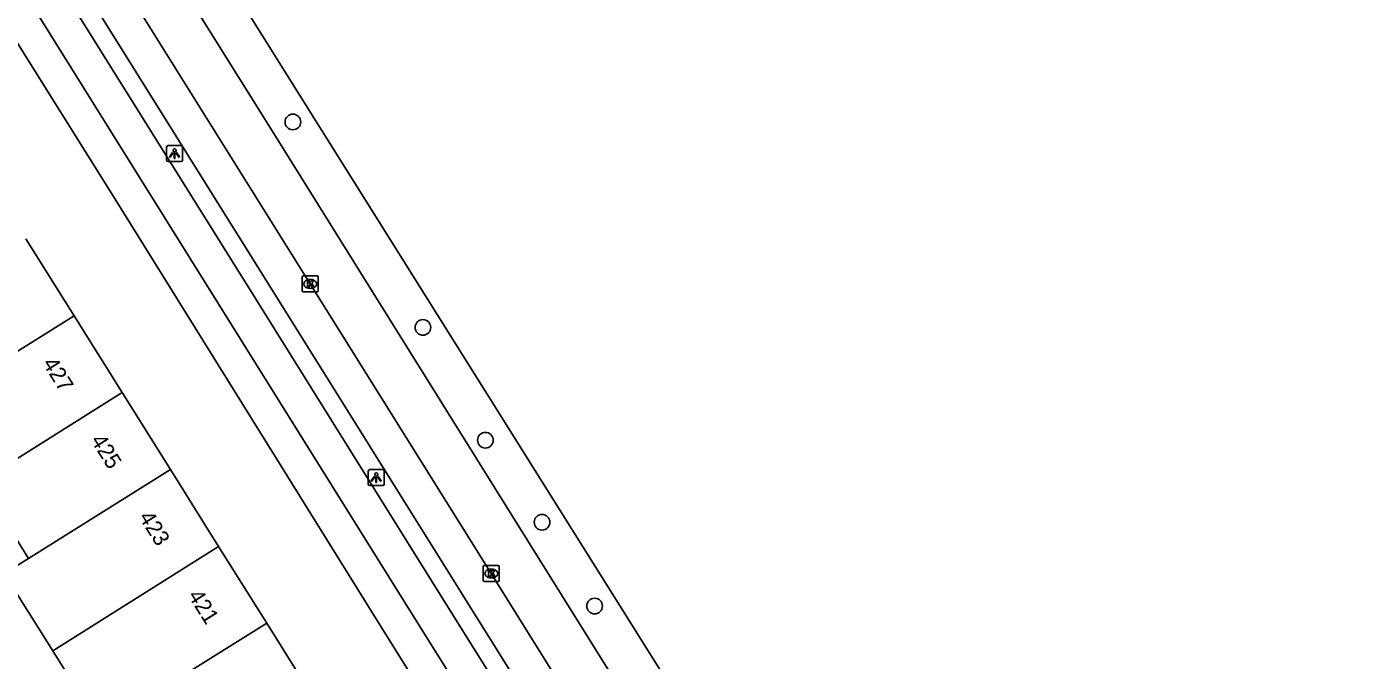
# Model space of a CAD drawing. Extents: x 159280 to 160375, y 384531 to 385872.
# Drawn here: x 160080.3 to 160163.7, y 385155.6 to 385195.1 of the extents above; entities that cross this region are included whole.
import ezdxf

# ---------------------------------------------------------------- set-up
doc = ezdxf.new("R2010")
doc.units = 0
for name, color, linetype in [('IMGEO_Boom', 7, 'Continuous'), ('IMGEO_Fietspad_gesloten', 7, 'Continuous'), ('IMGEO_Kolk', 7, 'Continuous'), ('IMGEO_Lichtpunt', 7, 'Continuous'), ('IMGEO_Pand', 7, 'Continuous'), ('IMGEO_Pand_nummerreeks', 7, 'Continuous'), ('IMGEO_Parkeervlak_open', 7, 'Continuous'), ('IMGEO_Rijbaan_regionaal_gesloten', 7, 'Continuous'), ('IMGEO_Voetpad_open', 7, 'Continuous')]:
    doc.layers.add(name, color=color, linetype=linetype)

msp = doc.modelspace()

# ---------------------------------------------------------------- linework, layer by layer
at = {"layer": 'IMGEO_Boom'}
for centre in [(160096.934, 385189.174), (160105.06, 385176.344), (160108.964, 385169.299), (160112.501, 385164.175), (160115.788, 385158.942)]:
    msp.add_circle(centre, 0.489, dxfattribs=at)
at = {"layer": 'IMGEO_Fietspad_gesloten'}
for points in [[(160018.776, 385294.779), (160026.937, 385281.707), (160032.057, 385274.063), (160032.718, 385273.076), (160047.18, 385250), (160053.398, 385240.079), (160092.249, 385177.885), (160104.667, 385158.002), (160141.825, 385098.651), (160153.077, 385080.642)], [(160044.766, 385257.828), (160049.663, 385250), (160055.018, 385241.44), (160094.593, 385178.157), (160106.475, 385159.114), (160143.495, 385099.967), (160154.882, 385081.787)]]:
    msp.add_lwpolyline(points, dxfattribs=at)
at = {"layer": 'IMGEO_Kolk'}
for p, q in [((160097.518, 385178.631), (160097.518, 385179.483)), ((160097.593, 385179.557), (160098.445, 385179.557)), ((160098.006, 385179.337), (160098.031, 385179.337)), ((160098.519, 385179.483), (160098.519, 385178.631)), ((160098.445, 385178.557), (160097.593, 385178.557)), ((160098.029, 385178.777), (160098.004, 385178.777)), ((160108.83, 385160.546), (160108.83, 385161.398)), ((160108.905, 385161.472), (160109.757, 385161.472)), ((160109.318, 385161.252), (160109.343, 385161.252)), ((160109.831, 385161.398), (160109.831, 385160.546)), ((160109.757, 385160.472), (160108.905, 385160.472)), ((160109.341, 385160.692), (160109.316, 385160.692))]:
    msp.add_line(p, q, dxfattribs=at)
for points in [[(160097.518, 385178.631), (160097.518, 385179.483)], [(160097.593, 385179.557), (160098.445, 385179.557)], [(160097.839, 385179.257), (160097.962, 385179.257), (160097.962, 385179.106), (160098.092, 385179.257), (160098.256, 385179.257), (160098.11, 385179.106), (160098.263, 385178.857), (160098.111, 385178.857), (160098.026, 385179.021), (160097.962, 385178.954), (160097.962, 385178.857), (160097.839, 385178.857), (160097.839, 385179.257)], [(160098.519, 385179.483), (160098.519, 385178.631)], [(160098.445, 385178.557), (160097.593, 385178.557)], [(160108.83, 385160.546), (160108.83, 385161.398)], [(160108.905, 385161.472), (160109.757, 385161.472)], [(160109.151, 385161.172), (160109.274, 385161.172), (160109.274, 385161.021), (160109.404, 385161.172), (160109.568, 385161.172), (160109.422, 385161.021), (160109.575, 385160.772), (160109.423, 385160.772), (160109.338, 385160.936), (160109.274, 385160.869), (160109.274, 385160.772), (160109.151, 385160.772), (160109.151, 385161.172)], [(160109.831, 385161.398), (160109.831, 385160.546)], [(160109.757, 385160.472), (160108.905, 385160.472)]]:
    msp.add_lwpolyline(points, dxfattribs=at)
for centre, start, end in [((160097.595, 385179.481), 91.55205, 178.44795), ((160097.595, 385179.481), 91.55205, 178.44795), ((160098.443, 385179.481), 1.55205, 88.44795), ((160098.443, 385179.481), 1.55205, 88.44795), ((160097.595, 385178.633), 181.55205, 268.44795), ((160097.595, 385178.633), 181.55205, 268.44795), ((160098.443, 385178.633), 271.55205, 358.44795), ((160098.443, 385178.633), 271.55205, 358.44795), ((160108.907, 385161.396), 91.55205, 178.44795), ((160108.907, 385161.396), 91.55205, 178.44795), ((160109.755, 385161.396), 1.55205, 88.44795), ((160109.755, 385161.396), 1.55205, 88.44795), ((160108.907, 385160.548), 181.55205, 268.44795), ((160108.907, 385160.548), 181.55205, 268.44795), ((160109.755, 385160.548), 271.55205, 358.44795), ((160109.755, 385160.548), 271.55205, 358.44795)]:
    msp.add_arc(centre, 0.0765, start, end, dxfattribs=at)
for centre, major_axis, ratio, start_param, end_param in [((160098.005, 385179.057), (-0.387, 0.002), 0.722429, 4.712389, 7.853982), ((160098.03, 385179.057), (-0.39, 0.002), 0.717154, 1.570796, 4.712389), ((160109.317, 385160.972), (-0.387, 0.002), 0.722429, 4.712389, 7.853982), ((160109.342, 385160.972), (-0.39, 0.002), 0.717154, 1.570796, 4.712389)]:
    msp.add_ellipse(centre, major_axis=major_axis, ratio=ratio, start_param=start_param, end_param=end_param, dxfattribs=at)
at = {"layer": 'IMGEO_Lichtpunt'}
for p, q in [((160089.045, 385187.603), (160089.045, 385186.796)), ((160089.045, 385187.603), (160089.045, 385186.796)), ((160089.947, 385187.698), (160089.139, 385187.698)), ((160089.947, 385187.698), (160089.139, 385187.698)), ((160090.041, 385186.796), (160090.041, 385187.603)), ((160090.041, 385186.796), (160090.041, 385187.603)), ((160089.139, 385186.702), (160089.947, 385186.702)), ((160089.139, 385186.702), (160089.947, 385186.702)), ((160102.548, 385167.462), (160101.74, 385167.462)), ((160102.548, 385167.462), (160101.74, 385167.462)), ((160101.646, 385167.367), (160101.646, 385166.56)), ((160101.646, 385167.367), (160101.646, 385166.56)), ((160102.642, 385166.56), (160102.642, 385167.367)), ((160102.642, 385166.56), (160102.642, 385167.367)), ((160101.74, 385166.466), (160102.548, 385166.466)), ((160101.74, 385166.466), (160102.548, 385166.466))]:
    msp.add_line(p, q, dxfattribs=at)
for points in [[(160089.419, 385187.267), (160089.458, 385187.239), (160089.27, 385186.977), (160089.232, 385187.004), (160089.419, 385187.267)], [(160089.521, 385187.219), (160089.568, 385187.219), (160089.568, 385186.897), (160089.521, 385186.897), (160089.521, 385187.219)], [(160089.631, 385187.239), (160089.669, 385187.266), (160089.856, 385187.004), (160089.817, 385186.976), (160089.631, 385187.239)], [(160102.02, 385167.031), (160102.059, 385167.003), (160101.871, 385166.741), (160101.833, 385166.768), (160102.02, 385167.031)], [(160102.122, 385166.983), (160102.169, 385166.983), (160102.169, 385166.661), (160102.122, 385166.661), (160102.122, 385166.983)], [(160102.232, 385167.003), (160102.27, 385167.03), (160102.457, 385166.768), (160102.418, 385166.74), (160102.232, 385167.003)]]:
    msp.add_lwpolyline(points, dxfattribs=at)
for centre in [(160089.544, 385187.401), (160102.145, 385167.165)]:
    msp.add_circle(centre, 0.0994, dxfattribs=at)
for centre, start, end in [((160089.139, 385187.603), 90, 180), ((160089.139, 385187.603), 90, 180), ((160089.947, 385187.603), 0, 90), ((160089.947, 385187.603), 0, 90), ((160089.139, 385186.796), 180, 270), ((160089.139, 385186.796), 180, 270), ((160089.947, 385186.796), 270, 0), ((160089.947, 385186.796), 270, 360), ((160101.74, 385167.367), 90, 180), ((160101.74, 385167.367), 90, 180), ((160102.548, 385167.367), 0, 90), ((160102.548, 385167.367), 0, 90), ((160101.74, 385166.56), 180, 270), ((160101.74, 385166.56), 180, 270), ((160102.548, 385166.56), 270, 0), ((160102.548, 385166.56), 270, 360)]:
    msp.add_arc(centre, 0.0946, start, end, dxfattribs=at)
at = {"layer": 'IMGEO_Pand'}
for points in [[(160080.256, 385181.87), (160083.265, 385177.069)], [(160083.265, 385177.069), (160074.4, 385171.519)], [(160083.265, 385177.069), (160086.274, 385172.268)], [(160086.274, 385172.268), (160077.408, 385166.718)], [(160086.274, 385172.268), (160089.283, 385167.467)], [(160080.417, 385161.917), (160089.283, 385167.467)], [(160089.283, 385167.467), (160092.292, 385162.667)], [(160080.417, 385161.917), (160077.408, 385166.718)], [(160092.292, 385162.667), (160081.93, 385156.141)], [(160092.292, 385162.667), (160095.301, 385157.865)], [(160081.93, 385156.141), (160078.905, 385160.967), (160080.417, 385161.917)], [(160095.301, 385157.865), (160084.922, 385151.368)], [(160095.301, 385157.865), (160098.31, 385153.064)], [(160084.922, 385151.368), (160081.93, 385156.141)]]:
    msp.add_lwpolyline(points, dxfattribs=at)
at = {"layer": 'IMGEO_Parkeervlak_open'}
msp.add_lwpolyline([(160144.829, 385099.968), (160107.44, 385159.777), (160056.041, 385242.015), (160051.033, 385250), (160049.745, 385252.054)], dxfattribs=at)
at = {"layer": 'IMGEO_Rijbaan_regionaal_gesloten'}
for points in [[(160032.146, 385294.986), (160041.474, 385280.079), (160056.379, 385256.259), (160060.3, 385250), (160097.724, 385190.257), (160121.859, 385151.8), (160122.55, 385150.699), (160123.808, 385148.694), (160124.606, 385147.424), (160151.553, 385104.486), (160163.692, 385087.254)], [(160160.288, 385085.126), (160149.117, 385103.006), (160122.263, 385145.969), (160121.468, 385147.241), (160120.221, 385149.237), (160119.532, 385150.339), (160111.784, 385162.734), (160095.214, 385189.279), (160061.923, 385242.469), (160057.468, 385250), (160054.758, 385254.582), (160050.878, 385260.86), (160039.605, 385278.885), (160039.367, 385279.265), (160038.813, 385280.096), (160029.824, 385293.488)], [(160051.974, 385253.392), (160053.961, 385250), (160054.624, 385248.869), (160057.87, 385243.268), (160065.422, 385231.223), (160075.918, 385214.386), (160086.658, 385197.241), (160098.02, 385179.058), (160109.333, 385160.973), (160119.158, 385145.208), (160130.856, 385126.536), (160142.455, 385107.973), (160151.721, 385093.137), (160153.985, 385089.458)]]:
    msp.add_lwpolyline(points, dxfattribs=at)
at = {"layer": 'IMGEO_Voetpad_open'}
msp.add_lwpolyline([(160079.205, 385194.94), (160085.736, 385184.52), (160102.953, 385156.838), (160106.407, 385151.314)], dxfattribs=at)

# ---------------------------------------------------------------- texts
at = {"layer": 'IMGEO_Pand_nummerreeks'}
for s, p in [('427', (160081.258, 385174.095)), ('425', (160084.267, 385169.294)), ('423', (160087.276, 385164.493)), ('421', (160090.345, 385159.596))]:
    msp.add_text(s, height=1, rotation=302.0772, dxfattribs=at).set_placement(p)

doc.saveas('drawing.dxf')
